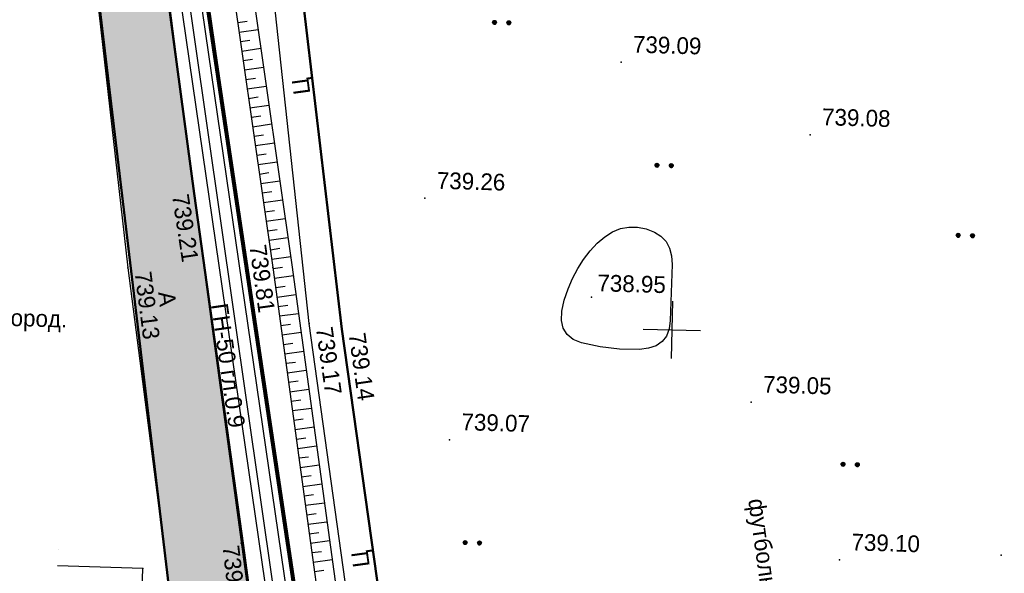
# Model space of a CAD drawing. Header units: millimetres. Extents: x -257011 to 237647566, y 2784933 to 6706507.
# Tile 249 of 451: x 10210762 to 10262270, y 4953214 to 4982170. Entities that reach past the tile are written whole.
import ezdxf

# ---------------------------------------------------------------- set-up
doc = ezdxf.new("R2010")
doc.units = ezdxf.units.MM
doc.header["$LTSCALE"] = 1000
doc.header["$PDMODE"] = 32
doc.header["$PDSIZE"] = 0.3
for name, pattern in [('Д_ТРОТ_ТРУБА', [3, 1.5, -1.5]), ('ДОРОГИ_СТРОЯЩ', [9, 8, -1]), ('ОТКОС_НИЗ', [1.2, 0.2, -1]), ('РА_КОНТУРЫ', [1.5, 0, -1.5])]:
    doc.linetypes.add(name, pattern=pattern)
for name, color, linetype in [('(001) Сетка', 92, 'Continuous'), ('(002) Рамка', 7, 'Continuous'), ('(004) Точки рельефа', 7, 'Continuous'), ('(007) Здания', 7, 'Continuous'), ('(013) Газопровод', 30, 'ИК_Газопровод -------г--------'), ('(022) Возд. Линии', 7, 'Continuous'), ('(025) Дорога', 7, 'Continuous'), ('(031) Горизонтали', 42, 'Continuous'), ('(035) Откосы', 7, 'Continuous'), ('(036) Растительность', 7, 'Continuous'), ('(037) Контуры', 7, 'Continuous'), ('(040) Ограда', 7, 'Continuous')]:
    doc.layers.add(name, color=color, linetype=linetype)
doc.layers.add('.', color=7, linetype='Continuous', lineweight=15)
doc.styles.add('BM-431', font='txt')
doc.styles.add('D-431', font='txt', dxfattribs={"width": 2})
doc.styles.add('Roman', font='romans')
doc.styles.get("Standard").update_dxf_attribs({"font": 'ARIALN.TTF'})
doc.styles.add('WMF-Times New Roman0', font='times.ttf')
doc.linetypes.add('FENCELINE2', pattern='A,6.35,-2.54,[132,ltypeshp.shx,S=2.54,R=0,X=-2.54,Y=0],-2.54,25.4', length=36.83)
doc.linetypes.add('ИК_Газопровод -------г--------', pattern='A,9,-0.6,["Г",Standard,S=1.2,R=0,X=0,Y=-0.6],-1.2', length=10.8)
doc.linetypes.add('ОГРАДА_БЕТ', pattern='A,4,["|",Standard,S=0.8,R=0,X=0,Y=-0.8],4', length=8)

# ---------------------------------------------------------------- blocks, each defined once
blk = doc.blocks.new('dhyjfyuk')
at = {"insert": (4448452, -1205594), "char_height": 1200, "width": 29788.7, "attachment_point": 1, "style": 'WMF-Times New Roman0'}
blk.add_mtext('\\pi12888.864;{\\fTimes New Roman|b1|i0|c204|p18;\\C0;MCHJ\\P\\pi2815.884;"PARVIZ  PROEKT  SERVIS"\\P\\pi9383.364;Samarqand sh.\\C256; }', dxfattribs=at)
blk = doc.blocks.new('*X70')
at = {"color": 0}
for p, q in [((1.81, 2.07), (2.19, 2.07)), ((1.82, 2.09), (2.18, 2.09)), ((1.82, 2.08), (2.18, 2.08)), ((1.83, 2.11), (2.17, 2.11)), ((1.83, 2.1), (2.17, 2.1)), ((1.84, 2.12), (2.16, 2.12)), ((1.85, 2.13), (2.15, 2.13)), ((1.86, 2.14), (2.14, 2.14)), ((1.87, 2.15), (2.13, 2.15)), ((1.88, 2.16), (2.12, 2.16)), ((1.9, 2.17), (2.11, 2.17)), ((1.91, 2.18), (2.09, 2.18)), ((1.94, 2.19), (2.06, 2.19)), ((1.8, 2.04), (2.2, 2.04)), ((1.8, 2.03), (2.2, 2.03)), ((1.8, 2.02), (2.2, 2.02)), ((1.8, 2.01), (2.2, 2.01)), ((1.8, 2), (2.2, 2)), ((1.8, 1.99), (2.2, 1.99)), ((1.8, 1.98), (2.2, 1.98)), ((1.8, 1.97), (2.2, 1.97)), ((1.8, 1.96), (2.2, 1.96)), ((1.81, 2.06), (2.19, 2.06)), ((1.81, 2.05), (2.19, 2.05)), ((1.81, 1.95), (2.19, 1.95)), ((1.81, 1.94), (2.19, 1.94)), ((1.81, 1.93), (2.19, 1.93)), ((1.82, 1.92), (2.18, 1.92)), ((1.82, 1.91), (2.18, 1.91)), ((1.83, 1.9), (2.17, 1.9)), ((1.83, 1.89), (2.17, 1.89)), ((1.84, 1.88), (2.16, 1.88)), ((1.85, 1.87), (2.15, 1.87)), ((1.86, 1.86), (2.14, 1.86)), ((1.87, 1.85), (2.13, 1.85)), ((1.88, 1.84), (2.12, 1.84)), ((1.9, 1.83), (2.11, 1.83)), ((1.91, 1.82), (2.09, 1.82)), ((1.94, 1.81), (2.06, 1.81))]:
    blk.add_line(p, q, dxfattribs=at)
blk = doc.blocks.new('I04100')
blk.add_circle((0, 0), 0.2)
blk.add_blockref('*X70', (-2, -2))
blk = doc.blocks.new('Setka')
at = {"layer": '(001) Сетка'}
for p, q in [((0, 1.5), (0, -1.5)), ((-1.5, 0), (1.5, 0))]:
    blk.add_line(p, q, dxfattribs=at)
blk = doc.blocks.new('kjvklglhl')
at = {"layer": '(004) Точки рельефа'}
for p in [(286.766, 488.729), (296.762, 485.213), (264.611, 481.335), (276.712, 481.323), (261.281, 477.255), (268.865, 477.481), (285.57, 476.405), (270.84, 474.617), (272.561, 474.353), (294.071, 471.143), (278.354, 468.737), (307.378, 463.509), (267.617, 463.029), (298.925, 463.025), (262.508, 461.555), (263.728, 461.757)]:
    blk.add_point(p, dxfattribs=at)
at = {"layer": '(007) Здания'}
for points in [[(260.697, 523.867), (259.102, 523.459), (272.919, 444.041), (279.772, 407.727), (310.568, 407.829), (331.929, 406.641), (338.864, 406.255)], [(262.46, 452.077), (262.508, 461.555), (258.037, 461.577)]]:
    blk.add_lwpolyline(points, dxfattribs=at)
at = {"layer": '(013) Газопровод', "ltscale": 0.5, "flags": 128}
blk.add_lwpolyline([(278.367, 408.415), (257.036, 532.282)], dxfattribs=at)
at = {"layer": '(022) Возд. Линии', "color": 1}
blk.add_lwpolyline([(250.311, 530.231), (261.316, 504.709), (269.524, 457.39), (280.83, 410.667), (321.945, 409.43), (327.393, 409.266)], dxfattribs=at)
at = {"layer": '(025) Дорога', "linetype": 'Д_ТРОТ_ТРУБА', "flags": 128}
for points in [[(276.271, 401.474), (276.032, 403.339), (271.153, 441.699), (264.611, 481.335), (258.554, 519.926), (258.12, 523.201), (258.253, 523.704), (258.69, 524.198), (277.345, 530.037), (292.802, 535.347), (297.832, 536.245), (297.413, 538.591), (292.678, 537.746), (274.449, 531.593), (260.769, 526.931), (259.947, 526.822), (259.362, 527.449), (258.374, 532.486)], [(254.176, 531.447), (254.747, 528.326), (255.283, 519.313), (261.281, 477.255), (267.133, 440.193), (271.605, 408.84), (272.687, 401.176)], [(323.251, 418.267), (300.714, 414.809), (283.138, 412.485), (281.122, 413.564), (275.085, 449.451), (270.84, 474.617), (267.554, 498.57), (282.371, 501.061), (308.67, 505.056), (310.788, 503.765), (314.781, 477.717), (318.108, 454.899), (323.251, 418.267)], [(321.731, 420.742), (316.881, 452.353), (313.048, 477.771), (309.058, 502.896), (307.912, 503.399), (283.734, 499.451), (269.193, 497.303), (272.561, 474.353), (276.62, 450.413), (282.198, 415.2), (283.437, 414.157), (320.719, 419.528), (321.731, 420.742)]]:
    blk.add_lwpolyline(points, dxfattribs=at)
at = {"layer": '(031) Горизонтали', "flags": 128}
blk.add_lwpolyline([(289.718, 475.303), (289.673, 474.853), (289.54, 474.48), (289.322, 474.181), (289.016, 473.959), (288.625, 473.811), (288.146, 473.74), (287.113, 473.724), (286.101, 473.812), (285.11, 474.003), (284.674, 474.165), (284.348, 474.41), (284.132, 474.735), (284.026, 475.143), (284.029, 475.632), (284.143, 476.203), (284.328, 476.797), (284.549, 477.356), (284.805, 477.878), (285.096, 478.364), (285.423, 478.814), (285.784, 479.229), (286.171, 479.582), (286.573, 479.849), (286.99, 480.03), (287.422, 480.124), (287.869, 480.131), (288.331, 480.053), (288.761, 479.9), (289.112, 479.687), (289.385, 479.413), (289.58, 479.078), (289.695, 478.682), (289.732, 478.225), (289.721, 475.79)], close=True, dxfattribs=at)
at = {"layer": '(035) Откосы'}
for p, q in [((267.157, 490.3), (266.665, 490.215)), ((267.735, 489.892), (266.75, 489.722)), ((267.328, 489.315), (266.835, 489.23)), ((267.905, 488.907), (266.92, 488.737)), ((267.498, 488.33), (267.005, 488.244)), ((268.076, 487.922), (267.09, 487.752)), ((267.668, 487.344), (267.175, 487.259)), ((268.246, 486.937), (267.261, 486.767)), ((267.838, 486.359), (267.346, 486.274)), ((268.416, 485.952), (267.431, 485.782)), ((268.009, 485.374), (267.516, 485.289)), ((268.586, 484.967), (267.601, 484.797)), ((268.179, 484.389), (267.686, 484.304)), ((268.757, 483.982), (267.771, 483.811)), ((268.349, 483.404), (267.856, 483.319)), ((268.927, 482.997), (267.941, 482.826)), ((268.519, 482.419), (268.027, 482.334)), ((269.097, 482.012), (268.112, 481.841)), ((268.69, 481.434), (268.197, 481.349)), ((269.267, 481.026), (268.282, 480.856)), ((268.86, 480.449), (268.367, 480.364)), ((269.438, 480.041), (268.452, 479.871)), ((269.03, 479.464), (268.537, 479.379)), ((269.608, 479.056), (268.622, 478.886)), ((269.2, 478.479), (268.708, 478.393)), ((269.778, 478.071), (268.793, 477.901)), ((269.371, 477.49), (268.877, 477.408)), ((269.945, 477.078), (268.959, 476.915)), ((269.534, 476.503), (269.04, 476.422)), ((270.108, 476.092), (269.122, 475.929)), ((269.697, 475.517), (269.203, 475.436)), ((270.271, 475.106), (269.285, 474.942)), ((269.86, 474.531), (269.366, 474.449)), ((270.435, 474.119), (269.448, 473.956)), ((270.023, 473.545), (269.529, 473.463)), ((270.598, 473.133), (269.611, 472.97)), ((270.186, 472.558), (269.692, 472.477)), ((270.761, 472.147), (269.774, 471.984)), ((270.349, 471.572), (269.856, 471.49)), ((270.924, 471.16), (269.937, 470.997)), ((270.512, 470.586), (270.019, 470.504)), ((271.087, 470.174), (270.1, 470.011)), ((270.675, 469.599), (270.182, 469.518)), ((271.25, 469.188), (270.263, 469.025)), ((270.838, 468.613), (270.345, 468.531)), ((271.413, 468.201), (270.426, 468.038)), ((271.001, 467.627), (270.508, 467.545)), ((271.576, 467.215), (270.589, 467.052)), ((271.164, 466.64), (270.671, 466.559)), ((271.739, 466.229), (270.752, 466.066)), ((271.327, 465.654), (270.834, 465.573)), ((271.902, 465.242), (270.915, 465.079)), ((271.49, 464.668), (270.997, 464.586)), ((272.065, 464.256), (271.078, 464.093)), ((271.653, 463.681), (271.16, 463.6)), ((272.228, 463.27), (271.241, 463.107)), ((271.816, 462.695), (271.323, 462.614)), ((272.391, 462.284), (271.404, 462.12)), ((271.979, 461.709), (271.486, 461.627))]:
    blk.add_line(p, q, dxfattribs=at)
blk.add_lwpolyline([(320.534, 458.04), (317.903, 475.66), (312.574, 506.915), (312.192, 507.383), (311.596, 507.687), (310.502, 508.023), (284.392, 504.328), (278.337, 503.244), (265.243, 500.775), (264.939, 500.462), (264.803, 499.989), (265.706, 495.765), (268.865, 477.481), (274.213, 445.131)], dxfattribs=at)
at = {"layer": '(035) Откосы', "linetype": 'ОТКОС_НИЗ'}
blk.add_lwpolyline([(319.844, 457.028), (319.619, 457.386), (319.514, 458.099), (316.916, 475.502), (311.633, 506.487), (311.551, 506.587), (311.219, 506.757), (310.421, 507.002), (284.551, 503.341), (278.518, 502.26), (265.85, 499.872), (266.688, 495.955), (269.851, 477.647), (275.2, 445.294), (281.12, 409.861), (281.136, 409.822), (281.351, 409.621), (310.666, 409.479), (317.618, 409.281), (323.511, 408.859), (324.497, 408.587)], dxfattribs=at)
at = {"layer": '(037) Контуры', "linetype": 'РА_КОНТУРЫ', "flags": 128}
blk.add_lwpolyline([(258.067, 462.45), (261.257, 462.45), (261.556, 462.796), (261.556, 463.356), (254.809, 507.098), (253.694, 509.062), (251.962, 510.299), (250.154, 510.72), (247.704, 510.72)], dxfattribs=at)
at = {"layer": '(040) Ограда', "linetype": 'ОГРАДА_БЕТ', "ltscale": 0.5, "flags": 128}
blk.add_lwpolyline([(260.797, 523.48), (259.559, 523.163), (273.312, 444.113), (280.104, 408.128), (310.579, 408.229), (324.695, 407.444)], dxfattribs=at)
at = {"layer": '(001) Сетка'}
blk.add_blockref('Setka', (289.817, 474.81), dxfattribs=at)
at = {"layer": '(036) Растительность', "linetype": 'Continuous', "xscale": 0.5, "yscale": 0.5, "zscale": 0.5}
for p in [(280.094, 490.631), (280.844, 490.631), (288.797, 483.398), (289.547, 483.398), (304.654, 480.178), (305.404, 480.178), (298.967, 468.038), (299.717, 468.038), (279.319, 463.388), (280.069, 463.388)]:
    blk.add_blockref('I04100', p, dxfattribs=at)
at = {"layer": '(004) Точки рельефа', "style": 'D-431'}
for s, p in [('739.09', (287.366, 489.249)), ('739.08', (297.362, 485.733)), ('739.26', (277.312, 481.843)), ('738.95', (285.857, 476.72)), ('739.05', (294.671, 471.663)), ('739.07', (278.954, 469.257)), ('739.10', (299.525, 463.545))]:
    blk.add_text(s, height=0.875, dxfattribs=at).set_placement(p)
for s, rotation, p in [('739.21', 280.1961, (263.48, 481.105)), ('739.81', 279.3867, (267.601, 478.582)), ('739.13', 278.9731, (261.637, 477.02)), ('739.17', 279.5746, (271.198, 474.385)), ('739.14', 279.6237, (272.919, 474.122)), ('739.29', 278.2311, (266.633, 462.833))]:
    blk.add_text(s, height=0.875, rotation=rotation, dxfattribs=at).set_placement(p)
at = {"layer": '(007) Здания', "color": 0, "insert": (294.923, 466.185), "char_height": 0.88, "width": 15.10641, "attachment_point": 1, "rotation": 279.6237, "style": 'BM-431'}
blk.add_mtext('футбольное поле', dxfattribs=at)
at = {"layer": '(013) Газопровод', "color": 0, "linetype": 'Continuous', "style": 'BM-431'}
blk.add_text('ГН-50 гл.0.9', height=0.875, rotation=279.7711, dxfattribs=at).set_placement((265.682, 475.449))
at = {"layer": '(025) Дорога', "linetype": 'ДОРОГИ_СТРОЯЩ', "style": 'BM-431'}
for s, rotation, p in [('Ц', 99.3824, (270.568, 486.641)), ('A', 278.0382, (262.898, 476.016)), ('Ц', 99.3824, (274.37, 462.014))]:
    blk.add_text(s, height=0.875, rotation=rotation, dxfattribs=at).set_placement(p)
at = {"layer": '(037) Контуры', "color": 0, "linetype": 'ByBlock', "style": 'BM-431'}
blk.add_text('огород.', height=0.875, dxfattribs=at).set_placement((254.147, 474.041))

msp = doc.modelspace()

# ---------------------------------------------------------------- hatches: boundary and pattern name
at = {"layer": '.', "lineweight": 50, "ltscale": 1000, "transparency": 33554687}
h = msp.add_hatch(color=256, dxfattribs=at)
h.dxf.hatch_style = 1
h.set_gradient(color1=(132, 132, 132), color2=(132, 132, 132), tint=1)
h.paths.add_polyline_path([(10214551.176, 5015073.038), (10214965.149, 5015924.082), (10215842.918, 5016268.691), (10250017.13, 5026397.964), (10254203.696, 5026961.208), (10253559.585, 5029375.09), (10249506.562, 5028778.492), (10237347.598, 5025050.974), (10217306.905, 5018864.601), (10216446.695, 5019082.815), (10215973.868, 5019707.796), (10215719.469, 5020724.709), (10215034.03, 5024434.884), (10210781.798, 5023516.367), (10211192.403, 5020284.351), (10211551.731, 5011203.907), (10225776.558, 4892218.706), (10229562.641, 4892671.337), (10227005.562, 4917514.966), (10225345.538, 4933195.565), (10222453.47, 4954671.753), (10219897.156, 4973085.214), (10217029.885, 4994395.055)])

# ---------------------------------------------------------------- linework, layer by layer
at = {"lineweight": 50, "ltscale": 1000}
for points in [[(10229562.641, 4892671.337), (10227005.562, 4917514.966), (10225345.538, 4933195.565), (10222453.47, 4954671.753), (10219897.156, 4973085.214), (10217029.885, 4994395.055), (10214551.176, 5015073.038), (10214965.149, 5015924.082), (10215842.918, 5016268.691), (10250017.13, 5026397.964), (10254203.696, 5026961.208)], [(10210781.798, 5023516.367), (10211192.403, 5020284.351), (10211551.731, 5011203.907), (10225771.68, 4892259.512)], [(10259744.522, 4993475.257), (10264901.947, 4993475.257), (10265470.699, 4989104.119), (10268183.578, 4968254.313), (10271300.011, 4942738.435), (10275259.575, 4911003.601), (10274213.863, 4909818.926), (10255504.784, 4907658.095), (10236795.706, 4905497.265), (10235586.415, 4906574.781), (10231000.58, 4941930.549), (10227615.702, 4965975.691), (10224894.806, 4989011.171), (10259744.522, 4993475.257)]]:
    msp.add_lwpolyline(points, dxfattribs=at)
at = {"color": 1, "ltscale": 0.1, "const_width": 100}
msp.add_lwpolyline([(10367637.944, 5023208.002), (10339299.453, 5024769.19), (10290114.083, 5025809.325), (10285634.352, 5025904.059), (10257427.233, 5026376.474), (10250729.509, 5025983.612), (10215776.869, 5015070.061), (10233106.932, 4898993.33), (10264254.682, 4898247.469), (10291821.94, 4896007.11), (10292764.457, 4919427.217), (10317690.983, 4919194.727), (10325359.542, 4917598.022), (10326158.328, 4927178.291), (10334361.553, 4926634.552), (10334391.701, 4927089.387), (10342287.801, 4926483.031), (10342234.253, 4925785.708), (10364005.562, 4924229.439), (10366382.939, 4950429.179), (10366639.94, 4955746.218), (10366556.549, 4971011.341), (10367637.944, 5023208.002)], dxfattribs=at)
at = {"color": 5, "linetype": 'FENCELINE2', "lineweight": 80, "ltscale": 0.1}
msp.add_lwpolyline([(10217212.007, 5015524.956), (10215776.869, 5015070.061), (10233106.932, 4898993.33), (10264254.682, 4898247.469), (10291821.94, 4896007.11), (10292764.457, 4919427.217), (10297926.029, 4919379.075)], dxfattribs=at)

# ---------------------------------------------------------------- block references
at = {"layer": '(002) Рамка', "lineweight": 50}
msp.add_blockref('dhyjfyuk', (5014770.138, 6183516.362), dxfattribs=at)
at = {"lineweight": 5, "xscale": 999.9999999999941, "yscale": 999.9999999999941, "zscale": 999.9999999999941, "rotation": 358.3893224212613}
msp.add_blockref('kjvklglhl', (9941829.75, 4499471.197), dxfattribs=at)

# ---------------------------------------------------------------- texts
at = {"insert": (9196732.232, 4979046.798), "char_height": 1484.641859, "width": 79822.57247, "attachment_point": 4, "style": 'Roman'}
msp.add_mtext('\\pi18148.64809,t23754.26974,93492.78231;{\\fArial|b0|i0|c0|p34;2.^I \\fArial|b0|i0|c204|p34;Qurilish belgilangan "A" nuqtasidan amalga oshiriladi.}', dxfattribs=at)

doc.saveas('drawing.dxf')
